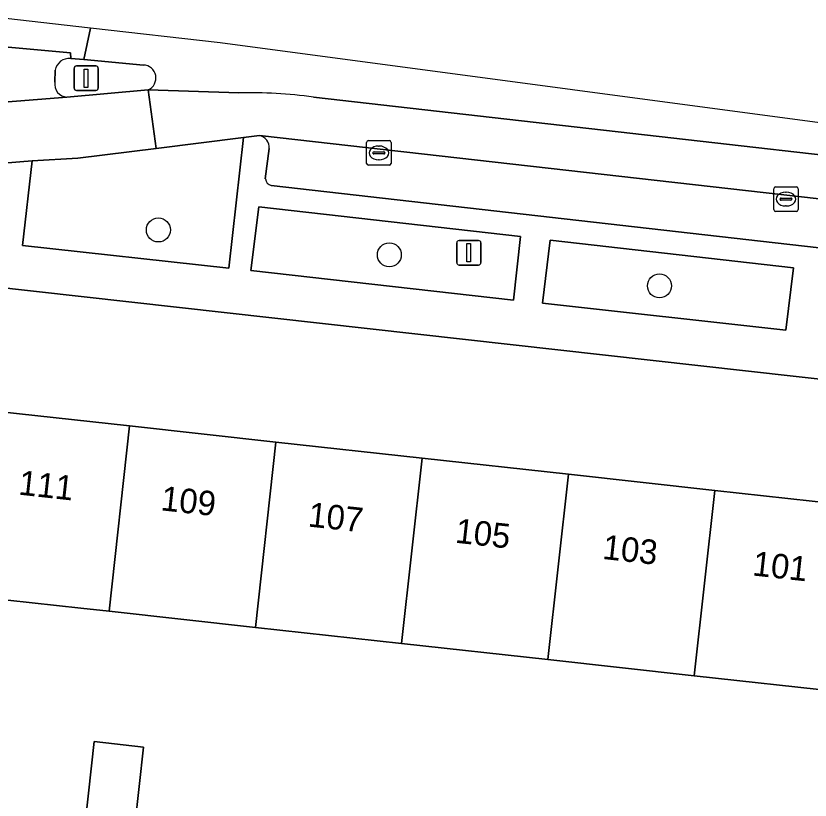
# Model space of a CAD drawing. Extents: x 161928 to 163071, y 386474 to 387428.
# Drawn here: x 162373.15 to 162405.52, y 387359.37 to 387391.35 of the extents above; entities that cross this region are included whole.
import ezdxf

# ---------------------------------------------------------------- set-up
doc = ezdxf.new("R2010")
doc.units = 0
for name, color, linetype in [('IMGEO_Boom', 7, 'Continuous'), ('IMGEO_Erf', 7, 'Continuous'), ('IMGEO_Fietspad_gesloten', 7, 'Continuous'), ('IMGEO_Groenvoorziening', 7, 'Continuous'), ('IMGEO_Kolk', 7, 'Continuous'), ('IMGEO_Lichtmast', 7, 'Continuous'), ('IMGEO_Pand', 7, 'Continuous'), ('IMGEO_Pand_nummerreeks', 7, 'Continuous'), ('IMGEO_Parkeervlak_open', 7, 'Continuous'), ('IMGEO_Rijbaan_lokaal_gesloten', 7, 'Continuous'), ('IMGEO_Rijbaan_lokaal_open', 7, 'Continuous'), ('IMGEO_Verkeerseiland_gesloten', 7, 'Continuous'), ('IMGEO_Voetpad_open', 7, 'Continuous')]:
    doc.layers.add(name, color=color, linetype=linetype)

msp = doc.modelspace()

# ---------------------------------------------------------------- linework, layer by layer
at = {"layer": 'IMGEO_Boom'}
for centre in [(162378.954, 387382.621), (162388.369, 387381.608), (162399.38, 387380.341)]:
    msp.add_circle(centre, 0.489, dxfattribs=at)
at = {"layer": 'IMGEO_Erf'}
for points in [[(162420.374, 387374.918), (162370.088, 387380.547)], [(162375.977, 387358.543), (162376.331, 387361.76), (162378.354, 387361.538), (162378, 387358.32)]]:
    msp.add_lwpolyline(points, dxfattribs=at)
msp.add_lwpolyline([(162394.835, 387365.1), (162388.871, 387365.757), (162382.907, 387366.414), (162376.943, 387367.072), (162375.796, 387367.198), (162370.826, 387367.746), (162371.659, 387375.306), (162377.776, 387374.632), (162383.74, 387373.975), (162389.704, 387373.317), (162395.668, 387372.66), (162401.631, 387372.003), (162407.595, 387371.346), (162413.559, 387370.689), (162419.673, 387370.015), (162419.425, 387367.763), (162422.363, 387367.439), (162421.548, 387360.046), (162421.516, 387359.752), (162418.148, 387360.123), (162418.411, 387362.502), (162412.726, 387363.129), (162406.762, 387363.786), (162400.798, 387364.443)], close=True, dxfattribs=at)
at = {"layer": 'IMGEO_Fietspad_gesloten'}
msp.add_lwpolyline([(162368.664, 387384.853), (162370.627, 387385.176), (162373.806, 387385.434), (162375.665, 387385.548), (162378.86, 387385.945), (162378.543, 387388.335), (162375.228, 387388.042), (162369.913, 387387.617), (162371.321, 387390.21), (162367.475, 387390.506)], dxfattribs=at)
at = {"layer": 'IMGEO_Groenvoorziening'}
for points in [[(162382.426, 387386.388), (162378.86, 387385.945), (162375.665, 387385.548), (162373.806, 387385.434), (162373.409, 387381.987), (162381.822, 387381.058)], [(162383.049, 387383.558), (162382.726, 387380.967), (162393.43, 387379.763), (162393.719, 387382.358)], [(162394.93, 387382.207), (162394.619, 387379.636), (162404.533, 387378.53), (162404.845, 387381.084)]]:
    msp.add_lwpolyline(points, close=True, dxfattribs=at)
at = {"layer": 'IMGEO_Kolk'}
for p, q in [((162387.442, 387385.337), (162387.442, 387386.189)), ((162387.517, 387386.263), (162388.369, 387386.263)), ((162388.443, 387386.189), (162388.443, 387385.337)), ((162387.93, 387386.043), (162387.955, 387386.043)), ((162387.701, 387385.757), (162387.701, 387385.769)), ((162388.139, 387385.72), (162387.741, 387385.72)), ((162387.744, 387385.806), (162388.142, 387385.806)), ((162388.185, 387385.769), (162388.185, 387385.757)), ((162388.369, 387385.263), (162387.517, 387385.263)), ((162387.953, 387385.483), (162387.928, 387385.483)), ((162404.036, 387383.453), (162404.036, 387384.305)), ((162404.111, 387384.379), (162404.963, 387384.379)), ((162405.037, 387384.305), (162405.037, 387383.453)), ((162404.295, 387383.873), (162404.295, 387383.885)), ((162404.338, 387383.922), (162404.736, 387383.922)), ((162404.524, 387384.159), (162404.549, 387384.159)), ((162404.779, 387383.885), (162404.779, 387383.873)), ((162404.733, 387383.836), (162404.335, 387383.836)), ((162404.547, 387383.599), (162404.522, 387383.599)), ((162404.963, 387383.379), (162404.111, 387383.379))]:
    msp.add_line(p, q, dxfattribs=at)
for points in [[(162387.442, 387385.337), (162387.442, 387386.189)], [(162387.517, 387386.263), (162388.369, 387386.263)], [(162388.443, 387386.189), (162388.443, 387385.337)], [(162388.369, 387385.263), (162387.517, 387385.263)], [(162404.036, 387383.453), (162404.036, 387384.305)], [(162404.111, 387384.379), (162404.963, 387384.379)], [(162405.037, 387384.305), (162405.037, 387383.453)], [(162404.963, 387383.379), (162404.111, 387383.379)]]:
    msp.add_lwpolyline(points, dxfattribs=at)
for centre, radius, start, end in [((162387.519, 387386.187), 0.0765, 91.552, 178.448), ((162387.519, 387386.187), 0.0765, 91.552, 178.448), ((162388.367, 387386.187), 0.0765, 1.552, 88.448), ((162388.367, 387386.187), 0.0765, 1.552, 88.448), ((162387.741, 387385.766), 0.0403, 85.8775, 175.7526), ((162387.738, 387385.756), 0.0366, 178.938, 274.7102), ((162388.142, 387385.763), 0.043, 264.8664, 352.4533), ((162388.146, 387385.768), 0.0386, 1.7309, 96.639), ((162387.519, 387385.339), 0.0765, 181.552, 268.448), ((162387.519, 387385.339), 0.0765, 181.552, 268.448), ((162388.367, 387385.339), 0.0765, 271.552, 358.448), ((162388.367, 387385.339), 0.0765, 271.552, 358.448), ((162404.113, 387384.303), 0.0765, 91.552, 178.448), ((162404.113, 387384.303), 0.0765, 91.552, 178.448), ((162404.961, 387384.303), 0.0765, 1.552, 88.448), ((162404.961, 387384.303), 0.0765, 1.552, 88.448), ((162404.335, 387383.882), 0.0403, 85.8775, 175.7526), ((162404.74, 387383.884), 0.0386, 1.7309, 96.639), ((162404.332, 387383.872), 0.0366, 178.938, 274.7102), ((162404.736, 387383.879), 0.043, 264.8664, 352.4533), ((162404.113, 387383.455), 0.0765, 181.552, 268.448), ((162404.113, 387383.455), 0.0765, 181.552, 268.448), ((162404.961, 387383.455), 0.0765, 271.552, 358.448), ((162404.961, 387383.455), 0.0765, 271.552, 358.448)]:
    msp.add_arc(centre, radius, start, end, dxfattribs=at)
for centre, major_axis, ratio, start_param, end_param in [((162387.929, 387385.763), (-0.387, 0.002), 0.722429, 4.712389, 7.853982), ((162387.954, 387385.763), (-0.39, 0.002), 0.717154, 1.570796, 4.712389), ((162404.523, 387383.879), (-0.387, 0.002), 0.722429, 4.712389, 7.853982), ((162404.548, 387383.879), (-0.39, 0.002), 0.717154, 1.570796, 4.712389)]:
    msp.add_ellipse(centre, major_axis=major_axis, ratio=ratio, start_param=start_param, end_param=end_param, dxfattribs=at)
at = {"layer": 'IMGEO_Lichtmast'}
for p, q in [((162375.515, 387388.41), (162375.515, 387389.21)), ((162375.515, 387389.21), (162375.515, 387388.41)), ((162375.615, 387389.31), (162376.405, 387389.31)), ((162376.405, 387389.31), (162375.615, 387389.31)), ((162376.505, 387389.21), (162376.505, 387388.41)), ((162376.505, 387388.41), (162376.505, 387389.21)), ((162376.405, 387388.31), (162375.615, 387388.31)), ((162375.615, 387388.31), (162376.405, 387388.31)), ((162391.114, 387381.292), (162391.114, 387382.092)), ((162391.114, 387382.092), (162391.114, 387381.292)), ((162391.214, 387382.192), (162392.004, 387382.192)), ((162392.004, 387382.192), (162391.214, 387382.192)), ((162392.104, 387382.092), (162392.104, 387381.292)), ((162392.104, 387381.292), (162392.104, 387382.092)), ((162392.004, 387381.192), (162391.214, 387381.192)), ((162391.214, 387381.192), (162392.004, 387381.192))]:
    msp.add_line(p, q, dxfattribs=at)
for points in [[(162375.935, 387389.185), (162376.085, 387389.185), (162376.085, 387388.435), (162375.935, 387388.435), (162375.935, 387389.185)], [(162391.534, 387382.067), (162391.684, 387382.067), (162391.684, 387381.317), (162391.534, 387381.317), (162391.534, 387382.067)]]:
    msp.add_lwpolyline(points, dxfattribs=at)
for centre, start, end in [((162375.615, 387389.21), 90, 180), ((162375.615, 387389.21), 90, 180), ((162376.405, 387389.21), 0, 90), ((162376.405, 387389.21), 360, 90), ((162375.615, 387388.41), 180, 270), ((162375.615, 387388.41), 180, 270), ((162376.405, 387388.41), 270, 0), ((162376.405, 387388.41), 270, 0), ((162391.214, 387382.092), 90, 180), ((162391.214, 387382.092), 90, 180), ((162392.004, 387382.092), 0, 90), ((162392.004, 387382.092), 360, 90), ((162391.214, 387381.292), 180, 270), ((162391.214, 387381.292), 180, 270), ((162392.004, 387381.292), 270, 0), ((162392.004, 387381.292), 270, 0)]:
    msp.add_arc(centre, 0.1, start, end, dxfattribs=at)
at = {"layer": 'IMGEO_Pand'}
for points in [[(162377.776, 387374.632), (162371.659, 387375.306), (162370.826, 387367.746), (162375.796, 387367.198), (162376.943, 387367.072)], [(162383.74, 387373.975), (162377.776, 387374.632), (162376.943, 387367.072), (162382.907, 387366.414)], [(162382.907, 387366.414), (162388.871, 387365.757), (162389.704, 387373.317), (162383.74, 387373.975)], [(162388.871, 387365.757), (162394.835, 387365.1), (162395.668, 387372.66), (162389.704, 387373.317)], [(162401.631, 387372.003), (162395.668, 387372.66), (162394.835, 387365.1), (162400.798, 387364.443)], [(162400.798, 387364.443), (162406.762, 387363.786), (162407.595, 387371.346), (162401.631, 387372.003)], [(162380.629, 387358.031), (162378, 387358.32), (162378.354, 387361.538), (162376.331, 387361.76), (162375.977, 387358.543), (162375.685, 387355.887), (162380.336, 387355.375)]]:
    msp.add_lwpolyline(points, close=True, dxfattribs=at)
at = {"layer": 'IMGEO_Parkeervlak_open'}
for points in [[(162423.345, 387381.85), (162422.819, 387381.969), (162383.07, 387386.468)], [(162383.471, 387385.943), (162383.314, 387384.703)], [(162383.551, 387384.435), (162422.372, 387380.011)]]:
    msp.add_lwpolyline(points, dxfattribs=at)
for centre, radius, start, end in [((162382.988, 387385.99), 0.485, 354.4562, 80.2897), ((162383.652, 387384.763), 0.343, 190.0919, 252.8826)]:
    msp.add_arc(centre, radius, start, end, dxfattribs=at)
at = {"layer": 'IMGEO_Rijbaan_lokaal_gesloten'}
for points in [[(162371.321, 387390.21), (162375.368, 387389.851), (162375.38, 387389.611), (162375.91, 387389.567), (162376.19, 387390.853), (162371.768, 387391.351)], [(162378.543, 387388.335), (162378.86, 387385.945), (162382.426, 387386.388), (162383.07, 387386.468), (162422.819, 387381.969), (162423.014, 387383.743), (162385.272, 387388.042)], [(162382.236, 387388.211), (162378.543, 387388.335)]]:
    msp.add_lwpolyline(points, dxfattribs=at)
msp.add_arc((162382.646, 387368.222), 19.993, 82.4527, 91.1751, dxfattribs=at)
at = {"layer": 'IMGEO_Rijbaan_lokaal_open'}
for points in [[(162463.978, 387379.236), (162453.483, 387380.638), (162381.469, 387390.258), (162376.19, 387390.853), (162375.91, 387389.567), (162378.343, 387389.346)], [(162378.543, 387388.335), (162382.236, 387388.211)], [(162385.272, 387388.042), (162423.014, 387383.743), (162422.819, 387381.969), (162423.345, 387381.85), (162423.894, 387381.744)]]:
    msp.add_lwpolyline(points, dxfattribs=at)
for centre, radius, start, end in [((162378.325, 387388.817), 0.529, 294.3373, 88.0427), ((162382.646, 387368.222), 19.993, 82.4527, 91.1751)]:
    msp.add_arc(centre, radius, start, end, dxfattribs=at)
at = {"layer": 'IMGEO_Verkeerseiland_gesloten'}
for points in [[(162378.343, 387389.346), (162375.91, 387389.567), (162375.38, 387389.611)], [(162374.745, 387389.138), (162374.735, 387388.65)], [(162375.228, 387388.042), (162378.543, 387388.335)]]:
    msp.add_lwpolyline(points, dxfattribs=at)
for centre, radius, start, end in [((162375.32, 387389.029), 0.585, 84.0959, 169.2676), ((162378.325, 387388.817), 0.529, 294.3373, 88.0427), ((162375.243, 387388.558), 0.516, 169.7554, 268.3187)]:
    msp.add_arc(centre, radius, start, end, dxfattribs=at)
at = {"layer": 'IMGEO_Voetpad_open'}
for points in [[(162375.38, 387389.611), (162375.368, 387389.851), (162371.321, 387390.21), (162369.913, 387387.617), (162375.228, 387388.042)], [(162374.735, 387388.65), (162374.745, 387389.138)], [(162383.07, 387386.468), (162382.426, 387386.388), (162381.822, 387381.058), (162373.409, 387381.987), (162373.806, 387385.434)], [(162383.314, 387384.703), (162383.471, 387385.943)], [(162373.806, 387385.434), (162370.627, 387385.176), (162368.664, 387384.853)], [(162422.372, 387380.011), (162383.551, 387384.435)], [(162367.31, 387384.106), (162364.704, 387381.394), (162370.088, 387380.547), (162420.374, 387374.918)]]:
    msp.add_lwpolyline(points, dxfattribs=at)
for points in [[(162383.049, 387383.558), (162393.719, 387382.358), (162393.43, 387379.763), (162382.726, 387380.967)], [(162394.93, 387382.207), (162404.845, 387381.084), (162404.533, 387378.53), (162394.619, 387379.636)]]:
    msp.add_lwpolyline(points, close=True, dxfattribs=at)
for centre, radius, start, end in [((162375.32, 387389.029), 0.585, 84.0959, 169.2676), ((162375.243, 387388.558), 0.516, 169.7554, 268.3187), ((162382.988, 387385.99), 0.485, 354.4562, 80.2897), ((162383.652, 387384.763), 0.343, 190.0919, 252.8826)]:
    msp.add_arc(centre, radius, start, end, dxfattribs=at)

# ---------------------------------------------------------------- texts
at = {"layer": 'IMGEO_Pand_nummerreeks'}
for s, p in [('111', (162373.224, 387371.833)), ('109', (162379.023, 387371.194)), ('107', (162385.025, 387370.533)), ('105', (162391.026, 387369.872)), ('103', (162397.028, 387369.21)), ('101', (162403.143, 387368.536))]:
    msp.add_text(s, height=1, rotation=353.7115, dxfattribs=at).set_placement(p)

doc.saveas('drawing.dxf')
